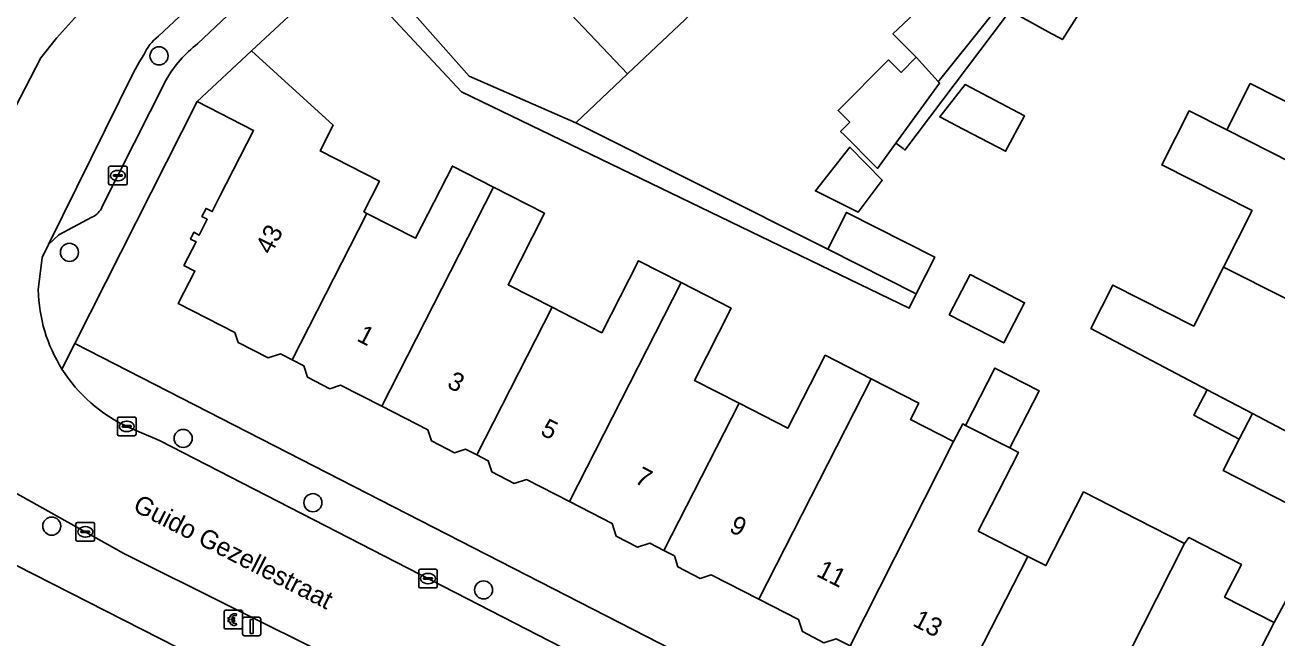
# Model space of a CAD drawing. Extents: x 160349 to 161355, y 381727 to 382854.
# Drawn here: x 161015.4 to 161083.1, y 382539.4 to 382572.4 of the extents above; entities that cross this region are included whole.
import ezdxf

# ---------------------------------------------------------------- set-up
doc = ezdxf.new("R2010")
doc.units = 0
for name, color, linetype in [('IMGEO_Betaalautomaat', 7, 'Continuous'), ('IMGEO_Boom', 7, 'Continuous'), ('IMGEO_Erf', 7, 'Continuous'), ('IMGEO_Kolk', 7, 'Continuous'), ('IMGEO_Lichtmast', 7, 'Continuous'), ('IMGEO_Muur', 7, 'Continuous'), ('IMGEO_Openbare_ruimte_label', 7, 'Continuous'), ('IMGEO_Pand', 7, 'Continuous'), ('IMGEO_Pand_nummerreeks', 7, 'Continuous'), ('IMGEO_Parkeervlak_open', 7, 'Continuous'), ('IMGEO_Rijbaan_lokaal_open', 7, 'Continuous'), ('IMGEO_Voetpad_open', 7, 'Continuous')]:
    doc.layers.add(name, color=color, linetype=linetype)

msp = doc.modelspace()

# ---------------------------------------------------------------- linework, layer by layer
at = {"layer": 'IMGEO_Betaalautomaat'}
for p, q in [((161026.173, 382539.92), (161026.173, 382540.761)), ((161026.173, 382540.761), (161026.173, 382539.92)), ((161026.248, 382540.844), (161027.089, 382540.844)), ((161027.089, 382540.844), (161026.248, 382540.844)), ((161026.835, 382540.649), (161026.818, 382540.549)), ((161027.172, 382540.77), (161027.172, 382539.929)), ((161027.172, 382539.929), (161027.172, 382540.77)), ((161026.456, 382540.308), (161026.456, 382540.376)), ((161026.577, 382540.376), (161026.577, 382540.308)), ((161026.822, 382540.143), (161026.844, 382540.056)), ((161027.098, 382539.845), (161026.257, 382539.845)), ((161026.257, 382539.845), (161027.098, 382539.845))]:
    msp.add_line(p, q, dxfattribs=at)
for points in [[(161026.456, 382540.376), (161026.387, 382540.376), (161026.387, 382540.445), (161026.466, 382540.445)], [(161026.461, 382540.239), (161026.387, 382540.239), (161026.387, 382540.308), (161026.456, 382540.308)], [(161026.588, 382540.445), (161026.735, 382540.445), (161026.735, 382540.376), (161026.577, 382540.376)], [(161026.577, 382540.308), (161026.735, 382540.308), (161026.735, 382540.239), (161026.591, 382540.239)]]:
    msp.add_lwpolyline(points, dxfattribs=at)
for centre, radius, start, end in [((161026.251, 382540.767), 0.0779, 92.4484, 184.28452), ((161026.251, 382540.767), 0.0779, 92.4484, 184.28452), ((161026.749, 382540.369), 0.293, 73.01398, 165.01395), ((161026.755, 382540.382), 0.179, 69.32359, 159.56827), ((161027.095, 382540.767), 0.0779, 2.4484, 94.28452), ((161027.095, 382540.767), 0.0779, 2.4484, 94.28452), ((161026.251, 382539.923), 0.0779, 182.4484, 274.28452), ((161026.251, 382539.923), 0.0779, 182.4484, 274.28452), ((161026.722, 382540.294), 0.267, 191.80956, 297.03891), ((161026.755, 382540.309), 0.179, 202.76249, 291.86925), ((161027.095, 382539.923), 0.0779, 272.4484, 4.28452), ((161027.095, 382539.923), 0.0779, 272.4484, 4.28452)]:
    msp.add_arc(centre, radius, start, end, dxfattribs=at)
at = {"layer": 'IMGEO_Boom'}
for centre in [(161022.655, 382570.786), (161017.814, 382560.174), (161023.958, 382550.125), (161030.97, 382546.656), (161016.857, 382545.39), (161040.192, 382541.946)]:
    msp.add_circle(centre, 0.489, dxfattribs=at)
at = {"layer": 'IMGEO_Erf'}
for points in [[(161073.11, 382579.16), (161062.961, 382565.701), (161062.858, 382565.778), (161062.47, 382566.071), (161061.479, 382564.709), (161061.335, 382564.853), (161059.687, 382566.501), (161059.48, 382566.708), (161059.975, 382567.203), (161059.344, 382567.834), (161062.08, 382570.57), (161062.755, 382569.895), (161063.573, 382570.714), (161062.314, 382571.973), (161066.592, 382576.012)], [(161052.325, 382573.941), (161047.976, 382569.819), (161045.174, 382567.163), (161058.792, 382560.338), (161059.796, 382562.328), (161064.571, 382559.918), (161063.566, 382557.928), (161063.193, 382557.156), (161058.378, 382559.482), (161038.999, 382568.841), (161032.624, 382575.688), (161027.651, 382571.058), (161032.071, 382567.035), (161031.365, 382565.655), (161034.56, 382564.019), (161033.715, 382562.37), (161033.887, 382562.282), (161036.508, 382560.939), (161038.505, 382564.837), (161040.735, 382563.695), (161043.492, 382562.283), (161041.516, 382558.425), (161043.893, 382557.208), (161046.577, 382555.834), (161048.568, 382559.722), (161050.869, 382558.544), (161053.575, 382557.158), (161051.581, 382553.263), (161054, 382552.024), (161056.63, 382550.677), (161058.65, 382554.62), (161061.142, 382553.344), (161063.704, 382552.032), (161063.253, 382551.152), (161065.592, 382549.954), (161066.083, 382550.913), (161066.24, 382550.833), (161067.823, 382553.924), (161070.205, 382552.704), (161068.622, 382549.613), (161069.095, 382549.37), (161066.921, 382545.127), (161069.591, 382543.759), (161070.574, 382543.256), (161072.612, 382547.236), (161075.526, 382545.744), (161078.059, 382544.447), (161078.292, 382544.776), (161081.138, 382543.31), (161080.235, 382541.557), (161082.908, 382540.187), (161085.767, 382545.517), (161080.154, 382548.402), (161081.021, 382550.089), (161078.573, 382551.379), (161079.296, 382552.752), (161073.009, 382556.063), (161074.196, 382558.407), (161078.564, 382556.195), (161080.171, 382559.369), (161081.719, 382562.427), (161076.834, 382564.9), (161078.309, 382567.814), (161080.345, 382566.783), (161081.614, 382569.288), (161085.985, 382567.074)], [(161058.582, 382539.097), (161057.417, 382539.693), (161057.205, 382540.351), (161055.065, 382541.447), (161052.496, 382542.763), (161051.898, 382542.571), (161050.692, 382543.188), (161050.501, 382543.78), (161049.935, 382544.07), (161049.169, 382544.463), (161048.512, 382544.251), (161047.359, 382544.841), (161047.136, 382545.534), (161044.826, 382546.717), (161042.504, 382547.907), (161041.846, 382547.694), (161040.629, 382548.318), (161040.435, 382548.917), (161039.818, 382549.233), (161039.21, 382549.545), (161038.62, 382549.354), (161037.377, 382549.991), (161037.186, 382550.582), (161034.689, 382551.861), (161032.465, 382553), (161031.88, 382552.811), (161030.677, 382553.428), (161030.476, 382554.05), (161029.847, 382554.372), (161029.218, 382554.695), (161028.548, 382554.478), (161026.926, 382555.309), (161026.753, 382555.845), (161023.695, 382557.411), (161024.593, 382559.164), (161024, 382559.467), (161024.653, 382560.741), (161024.356, 382560.893), (161024.541, 382561.256), (161024.825, 382561.11), (161025.261, 382561.962), (161024.972, 382562.11), (161025.195, 382562.546), (161025.529, 382562.375), (161025.925, 382563.169), (161027.762, 382566.755), (161024.709, 382568.319), (161018.106, 382555.249), (161075.531, 382525.837)], [(161176.806, 382450.653), (161181.334, 382458.271), (161172.317, 382462.918), (161108.683, 382495.516), (161099.929, 382500), (161012.985, 382544.253), (161000, 382518.799), (160994.735, 382508.495), (160993.429, 382505.939), (160990.394, 382500), (160986.05, 382491.5), (161000, 382484.289), (161067.487, 382449.539)]]:
    msp.add_lwpolyline(points, dxfattribs=at)
for points in [[(161072.99, 382574.056), (161071.473, 382571.666), (161071.303, 382571.76), (161070.867, 382571.998), (161069.006, 382573.015), (161071.627, 382576.584)], [(161068.402, 382565.633), (161065.697, 382567.039), (161065.184, 382567.306), (161064.838, 382567.485), (161066.208, 382569.238), (161069.413, 382567.54)], [(161060.431, 382562.34), (161058.118, 382563.49), (161059.98, 382565.848), (161061.737, 382564.078)], [(161068.301, 382555.281), (161065.355, 382556.804), (161066.475, 382558.971), (161069.421, 382557.449)]]:
    msp.add_lwpolyline(points, close=True, dxfattribs=at)
at = {"layer": 'IMGEO_Kolk'}
for p, q in [((161019.928, 382563.898), (161019.928, 382564.75)), ((161020.003, 382564.824), (161020.855, 382564.824)), ((161020.187, 382564.318), (161020.187, 382564.33)), ((161020.625, 382564.281), (161020.227, 382564.281)), ((161020.23, 382564.367), (161020.628, 382564.367)), ((161020.416, 382564.604), (161020.441, 382564.604)), ((161020.671, 382564.33), (161020.671, 382564.318)), ((161020.929, 382564.75), (161020.929, 382563.898)), ((161020.855, 382563.824), (161020.003, 382563.824)), ((161020.439, 382564.044), (161020.414, 382564.044)), ((161020.411, 382550.349), (161020.411, 382551.201)), ((161020.486, 382551.275), (161021.338, 382551.275)), ((161020.67, 382550.769), (161020.67, 382550.781)), ((161021.108, 382550.732), (161020.71, 382550.732)), ((161020.713, 382550.818), (161021.111, 382550.818)), ((161020.899, 382551.055), (161020.924, 382551.055)), ((161021.154, 382550.781), (161021.154, 382550.769)), ((161021.412, 382551.201), (161021.412, 382550.349)), ((161021.338, 382550.275), (161020.486, 382550.275)), ((161020.922, 382550.495), (161020.897, 382550.495)), ((161018.167, 382544.656), (161018.167, 382545.508)), ((161018.242, 382545.582), (161019.094, 382545.582)), ((161018.655, 382545.362), (161018.68, 382545.362)), ((161019.168, 382545.508), (161019.168, 382544.656)), ((161018.426, 382545.076), (161018.426, 382545.088)), ((161018.864, 382545.039), (161018.466, 382545.039)), ((161018.469, 382545.125), (161018.867, 382545.125)), ((161018.678, 382544.802), (161018.653, 382544.802)), ((161018.91, 382545.088), (161018.91, 382545.076)), ((161019.094, 382544.582), (161018.242, 382544.582)), ((161036.686, 382542.135), (161036.686, 382542.987)), ((161036.761, 382543.061), (161037.613, 382543.061)), ((161036.945, 382542.555), (161036.945, 382542.567)), ((161036.988, 382542.604), (161037.386, 382542.604)), ((161037.174, 382542.841), (161037.199, 382542.841)), ((161037.429, 382542.567), (161037.429, 382542.555)), ((161037.687, 382542.987), (161037.687, 382542.135)), ((161037.613, 382542.061), (161036.761, 382542.061)), ((161037.383, 382542.518), (161036.985, 382542.518)), ((161037.197, 382542.281), (161037.172, 382542.281))]:
    msp.add_line(p, q, dxfattribs=at)
for points in [[(161019.928, 382563.898), (161019.928, 382564.75)], [(161020.003, 382564.824), (161020.855, 382564.824)], [(161020.929, 382564.75), (161020.929, 382563.898)], [(161020.855, 382563.824), (161020.003, 382563.824)], [(161020.411, 382550.349), (161020.411, 382551.201)], [(161020.486, 382551.275), (161021.338, 382551.275)], [(161021.412, 382551.201), (161021.412, 382550.349)], [(161021.338, 382550.275), (161020.486, 382550.275)], [(161018.167, 382544.656), (161018.167, 382545.508)], [(161018.242, 382545.582), (161019.094, 382545.582)], [(161019.168, 382545.508), (161019.168, 382544.656)], [(161019.094, 382544.582), (161018.242, 382544.582)], [(161036.686, 382542.135), (161036.686, 382542.987)], [(161036.761, 382543.061), (161037.613, 382543.061)], [(161037.687, 382542.987), (161037.687, 382542.135)], [(161037.613, 382542.061), (161036.761, 382542.061)]]:
    msp.add_lwpolyline(points, dxfattribs=at)
for centre, radius, start, end in [((161020.005, 382564.748), 0.0765, 91.55205, 178.44795), ((161020.005, 382564.748), 0.0765, 91.55205, 178.44795), ((161020.227, 382564.327), 0.0403, 85.87752, 175.75265), ((161020.224, 382564.317), 0.0366, 178.93798, 274.71019), ((161020.628, 382564.324), 0.043, 264.86636, 352.45326), ((161020.632, 382564.329), 0.0386, 1.73085, 96.63898), ((161020.853, 382564.748), 0.0765, 1.55205, 88.44795), ((161020.853, 382564.748), 0.0765, 1.55205, 88.44795), ((161020.005, 382563.9), 0.0765, 181.55205, 268.44795), ((161020.005, 382563.9), 0.0765, 181.55205, 268.44795), ((161020.853, 382563.9), 0.0765, 271.55205, 358.44795), ((161020.853, 382563.9), 0.0765, 271.55205, 358.44795), ((161020.488, 382551.199), 0.0765, 91.55205, 178.44795), ((161020.488, 382551.199), 0.0765, 91.55205, 178.44795), ((161020.71, 382550.778), 0.0403, 85.87752, 175.75265), ((161020.707, 382550.768), 0.0366, 178.93798, 274.71019), ((161021.111, 382550.775), 0.043, 264.86636, 352.45326), ((161021.115, 382550.78), 0.0386, 1.73085, 96.63898), ((161021.336, 382551.199), 0.0765, 1.55205, 88.44795), ((161021.336, 382551.199), 0.0765, 1.55205, 88.44795), ((161020.488, 382550.351), 0.0765, 181.55205, 268.44795), ((161020.488, 382550.351), 0.0765, 181.55205, 268.44795), ((161021.336, 382550.351), 0.0765, 271.55205, 358.44795), ((161021.336, 382550.351), 0.0765, 271.55205, 358.44795), ((161018.244, 382545.506), 0.0765, 91.55205, 178.44795), ((161018.244, 382545.506), 0.0765, 91.55205, 178.44795), ((161019.092, 382545.506), 0.0765, 1.55205, 88.44795), ((161019.092, 382545.506), 0.0765, 1.55205, 88.44795), ((161018.244, 382544.658), 0.0765, 181.55205, 268.44795), ((161018.244, 382544.658), 0.0765, 181.55205, 268.44795), ((161018.466, 382545.085), 0.0403, 85.87752, 175.75265), ((161018.463, 382545.075), 0.0366, 178.93798, 274.71019), ((161018.867, 382545.082), 0.043, 264.86636, 352.45326), ((161018.871, 382545.087), 0.0386, 1.73085, 96.63898), ((161019.092, 382544.658), 0.0765, 271.55205, 358.44795), ((161019.092, 382544.658), 0.0765, 271.55205, 358.44795), ((161036.763, 382542.985), 0.0765, 91.55205, 178.44795), ((161036.763, 382542.985), 0.0765, 91.55205, 178.44795), ((161036.985, 382542.564), 0.0403, 85.87752, 175.75265), ((161036.982, 382542.554), 0.0366, 178.93798, 274.71019), ((161037.386, 382542.561), 0.043, 264.86636, 352.45326), ((161037.39, 382542.566), 0.0386, 1.73085, 96.63898), ((161037.611, 382542.985), 0.0765, 1.55205, 88.44795), ((161037.611, 382542.985), 0.0765, 1.55205, 88.44795), ((161036.763, 382542.137), 0.0765, 181.55205, 268.44795), ((161036.763, 382542.137), 0.0765, 181.55205, 268.44795), ((161037.611, 382542.137), 0.0765, 271.55205, 358.44795), ((161037.611, 382542.137), 0.0765, 271.55205, 358.44795)]:
    msp.add_arc(centre, radius, start, end, dxfattribs=at)
for centre, major_axis, ratio, start_param, end_param in [((161020.415, 382564.324), (-0.387, 0.002), 0.722429, 4.712389, 7.853982), ((161020.44, 382564.324), (-0.39, 0.002), 0.717154, 1.570796, 4.712389), ((161020.898, 382550.775), (-0.387, 0.002), 0.722429, 4.712389, 7.853982), ((161020.923, 382550.775), (-0.39, 0.002), 0.717154, 1.570796, 4.712389), ((161018.654, 382545.082), (-0.387, 0.002), 0.722429, 4.712389, 7.853982), ((161018.679, 382545.082), (-0.39, 0.002), 0.717154, 1.570796, 4.712389), ((161037.173, 382542.561), (-0.387, 0.002), 0.722429, 4.712389, 7.853982), ((161037.198, 382542.561), (-0.39, 0.002), 0.717154, 1.570796, 4.712389)]:
    msp.add_ellipse(centre, major_axis=major_axis, ratio=ratio, start_param=start_param, end_param=end_param, dxfattribs=at)
at = {"layer": 'IMGEO_Lichtmast'}
for p, q in [((161027.165, 382539.572), (161027.165, 382540.372)), ((161027.165, 382540.372), (161027.165, 382539.572)), ((161027.265, 382540.472), (161028.055, 382540.472)), ((161028.055, 382540.472), (161027.265, 382540.472)), ((161028.155, 382540.372), (161028.155, 382539.572)), ((161028.155, 382539.572), (161028.155, 382540.372)), ((161028.055, 382539.472), (161027.265, 382539.472)), ((161027.265, 382539.472), (161028.055, 382539.472))]:
    msp.add_line(p, q, dxfattribs=at)
msp.add_lwpolyline([(161027.585, 382540.347), (161027.735, 382540.347), (161027.735, 382539.597), (161027.585, 382539.597), (161027.585, 382540.347)], dxfattribs=at)
for centre, start, end in [((161027.265, 382540.372), 90, 180), ((161027.265, 382540.372), 90, 180), ((161028.055, 382540.372), 0, 90), ((161028.055, 382540.372), 360, 90), ((161027.265, 382539.572), 180, 270), ((161027.265, 382539.572), 180, 270), ((161028.055, 382539.572), 270, 0), ((161028.055, 382539.572), 270, 0)]:
    msp.add_arc(centre, 0.1, start, end, dxfattribs=at)
at = {"layer": 'IMGEO_Muur'}
msp.add_lwpolyline([(161085.767, 382545.517), (161082.908, 382540.187)], dxfattribs=at)
at = {"layer": 'IMGEO_Pand'}
for points in [[(161042.081, 382584.647), (161037.78, 382580.565), (161047.976, 382569.819), (161052.325, 382573.941), (161050.345, 382575.977), (161048.768, 382577.599)], [(161037.78, 382580.565), (161033.419, 382576.428), (161036.745, 382572.694), (161039.413, 382569.697), (161045.174, 382567.163), (161047.976, 382569.819)], [(161070.867, 382571.998), (161071.303, 382571.76), (161071.473, 382571.666), (161072.99, 382574.056), (161071.627, 382576.584), (161069.006, 382573.015)], [(161068.348, 382574.152), (161066.592, 382576.012), (161062.314, 382571.973), (161063.573, 382570.714), (161064.76, 382569.403), (161064.8, 382569.447), (161064.9, 382569.556), (161065.261, 382570.01), (161068.46, 382574.033)], [(161033.887, 382562.282), (161033.715, 382562.37), (161034.56, 382564.019), (161031.365, 382565.655), (161032.071, 382567.035), (161027.651, 382571.058), (161024.709, 382568.319), (161027.762, 382566.755), (161025.925, 382563.169), (161025.529, 382562.375), (161025.195, 382562.546), (161024.972, 382562.11), (161025.261, 382561.962), (161024.825, 382561.11), (161024.541, 382561.256), (161024.356, 382560.893), (161024.653, 382560.741), (161024, 382559.467), (161024.593, 382559.164), (161023.695, 382557.411), (161026.753, 382555.845), (161026.926, 382555.309), (161028.548, 382554.478), (161029.218, 382554.695), (161029.847, 382554.372)], [(161064.76, 382569.403), (161063.573, 382570.714), (161062.755, 382569.895), (161062.08, 382570.57), (161059.344, 382567.834), (161059.975, 382567.203), (161059.48, 382566.708), (161059.687, 382566.501), (161061.335, 382564.853), (161061.479, 382564.709), (161062.47, 382566.071), (161064.835, 382569.32)], [(161087.471, 382570.01), (161087.346, 382569.763), (161085.985, 382567.074), (161081.614, 382569.288), (161080.345, 382566.783), (161093.187, 382560.278), (161095.937, 382565.764)], [(161064.838, 382567.485), (161065.184, 382567.306), (161065.697, 382567.039), (161068.402, 382565.633), (161069.413, 382567.54), (161066.208, 382569.238)], [(161093.187, 382560.278), (161080.345, 382566.783), (161078.309, 382567.814), (161076.834, 382564.9), (161081.719, 382562.427), (161080.171, 382559.369), (161090.207, 382554.335)], [(161059.98, 382565.848), (161058.118, 382563.49), (161060.431, 382562.34), (161061.737, 382564.078)], [(161033.887, 382562.282), (161029.847, 382554.372), (161030.476, 382554.05), (161030.677, 382553.428), (161031.88, 382552.811), (161032.465, 382553), (161034.689, 382551.861), (161040.735, 382563.695), (161038.505, 382564.837), (161036.508, 382560.939)], [(161043.893, 382557.208), (161041.516, 382558.425), (161043.492, 382562.283), (161040.735, 382563.695), (161034.689, 382551.861), (161037.186, 382550.582), (161037.377, 382549.991), (161038.62, 382549.354), (161039.21, 382549.545), (161039.818, 382549.233)], [(161063.566, 382557.928), (161064.571, 382559.918), (161059.796, 382562.328), (161058.792, 382560.338)], [(161043.893, 382557.208), (161039.818, 382549.233), (161040.435, 382548.917), (161040.629, 382548.318), (161041.846, 382547.694), (161042.504, 382547.907), (161044.826, 382546.717), (161050.869, 382558.544), (161048.568, 382559.722), (161046.577, 382555.834)], [(161066.475, 382558.971), (161065.355, 382556.804), (161068.301, 382555.281), (161069.421, 382557.449)], [(161080.171, 382559.369), (161078.564, 382556.195), (161074.196, 382558.407), (161073.009, 382556.063), (161079.296, 382552.752), (161081.731, 382551.47), (161087.3, 382548.537), (161090.207, 382554.335)], [(161050.869, 382558.544), (161044.826, 382546.717), (161047.136, 382545.534), (161047.359, 382544.841), (161048.512, 382544.251), (161049.169, 382544.463), (161049.935, 382544.07), (161054, 382552.024), (161051.581, 382553.263), (161053.575, 382557.158)], [(161055.065, 382541.447), (161061.142, 382553.344), (161058.65, 382554.62), (161056.63, 382550.677), (161054, 382552.024), (161049.935, 382544.07), (161050.501, 382543.78), (161050.692, 382543.188), (161051.898, 382542.571), (161052.496, 382542.763)], [(161066.24, 382550.833), (161068.622, 382549.613), (161070.205, 382552.704), (161067.823, 382553.924)], [(161064.01, 382546.865), (161065.592, 382549.954), (161063.253, 382551.152), (161063.704, 382552.032), (161061.142, 382553.344), (161055.065, 382541.447), (161057.205, 382540.351), (161057.417, 382539.693), (161058.582, 382539.097), (161059.25, 382539.312), (161059.995, 382538.931)], [(161079.296, 382552.752), (161078.573, 382551.379), (161081.021, 382550.089), (161081.731, 382551.47)], [(161081.731, 382551.47), (161081.021, 382550.089), (161080.154, 382548.402), (161085.767, 382545.517), (161087.152, 382548.246), (161087.3, 382548.537)], [(161069.591, 382543.759), (161066.921, 382545.127), (161069.095, 382549.37), (161068.622, 382549.613), (161066.24, 382550.833), (161066.083, 382550.913), (161065.592, 382549.954), (161064.01, 382546.865), (161059.995, 382538.931), (161062.445, 382537.676), (161062.655, 382537.026), (161064.187, 382536.242), (161064.788, 382536.435), (161065.63, 382536.004)], [(161078.059, 382544.447), (161075.526, 382545.744), (161072.612, 382547.236), (161070.574, 382543.256), (161069.591, 382543.759), (161065.63, 382536.004), (161067.096, 382535.254), (161067.307, 382534.598), (161068.886, 382533.789), (161069.533, 382533.998), (161072.096, 382532.685)], [(161072.096, 382532.685), (161074.784, 382531.308), (161074.99, 382530.67), (161076.244, 382530.028), (161076.888, 382530.236), (161077.619, 382529.862), (161082.908, 382540.187), (161080.235, 382541.557), (161081.138, 382543.31), (161078.292, 382544.776), (161078.059, 382544.447)]]:
    msp.add_lwpolyline(points, close=True, dxfattribs=at)
at = {"layer": 'IMGEO_Parkeervlak_open'}
for points in [[(161024.75, 382571.456), (161028.554, 382575.047), (161031.315, 382577.647), (161039.664, 382585.558), (161038.538, 382586.761), (161022.626, 382571.842)], [(161021.827, 382570.839), (161021.585, 382570.439), (161021.281, 382569.889), (161016.688, 382560.602), (161017.247, 382561.112), (161019.022, 382562.073)], [(161019.582, 382562.645), (161023.033, 382569.483)]]:
    msp.add_lwpolyline(points, dxfattribs=at)
for centre, radius, start, end in [((161024.176, 382569.787), 2.574, 127.03531, 155.88232), ((161028.986, 382566.036), 6.879, 128.01003, 149.92724), ((161018.627, 382563.02), 1.026, 292.63774, 338.57696)]:
    msp.add_arc(centre, radius, start, end, dxfattribs=at)
at = {"layer": 'IMGEO_Rijbaan_lokaal_open'}
for points in [[(161022.626, 382571.842), (161038.538, 382586.761), (161036.022, 382589.446), (161032.838, 382586.474), (161022.938, 382577.044), (161022.827, 382576.939), (161018.246, 382572.995), (161017.113, 382571.74), (161016.265, 382570.678), (161013.759, 382565.872), (161010.437, 382559.396)], [(161016.128, 382558.149), (161016.343, 382559.889), (161016.688, 382560.602), (161021.281, 382569.889), (161021.585, 382570.439), (161021.827, 382570.839)], [(161014.7, 382547.299), (161020.756, 382543.905), (161043.594, 382532.527), (161046.321, 382537.865), (161022.685, 382550.014), (161020.983, 382550.741)]]:
    msp.add_lwpolyline(points, dxfattribs=at)
for centre, radius, start, end in [((161024.176, 382569.787), 2.574, 127.03531, 155.88232), ((161024.479, 382558.323), 8.353, 181.19133, 212.18748), ((161024.469, 382558.322), 8.344, 212.22094, 245.30512)]:
    msp.add_arc(centre, radius, start, end, dxfattribs=at)
at = {"layer": 'IMGEO_Voetpad_open'}
for points in [[(161120.251, 382660.053), (161117.317, 382657.723), (161109.935, 382652.017), (161109.17, 382651.382), (161108.422, 382650.751), (161097.05, 382639.96), (161094.997, 382638.011), (161080.171, 382623.942), (161041.696, 382587.484), (161039.664, 382585.558), (161031.315, 382577.647), (161031.657, 382577.283), (161028.896, 382574.683), (161028.554, 382575.047), (161024.75, 382571.456)], [(161024.709, 382568.319), (161027.651, 382571.058), (161032.624, 382575.688), (161033.419, 382576.428), (161037.78, 382580.565), (161042.081, 382584.647), (161046.496, 382588.836), (161050.753, 382592.875), (161055.158, 382597.054), (161060.187, 382601.825), (161064.535, 382605.95), (161068.788, 382609.987)], [(161010.437, 382559.396), (161013.759, 382565.872), (161016.265, 382570.678), (161017.113, 382571.74), (161018.246, 382572.995), (161022.827, 382576.939), (161022.938, 382577.044)], [(161023.033, 382569.483), (161019.582, 382562.645)], [(161017.41, 382553.873), (161018.106, 382555.249), (161024.709, 382568.319)], [(161019.022, 382562.073), (161017.247, 382561.112), (161016.688, 382560.602), (161016.343, 382559.889), (161016.128, 382558.149)], [(161018.106, 382555.249), (161017.41, 382553.873)], [(161078.624, 382524.923), (161075.531, 382525.837), (161018.106, 382555.249)], [(161020.983, 382550.741), (161022.685, 382550.014), (161046.321, 382537.865), (161048.758, 382536.613), (161074.406, 382523.43)], [(161085.767, 382545.517), (161082.908, 382540.187), (161077.619, 382529.862), (161075.531, 382525.837), (161078.624, 382524.923), (161083.449, 382534.276)]]:
    msp.add_lwpolyline(points, dxfattribs=at)
for points in [[(161073.11, 382579.16), (161065.697, 382586.696), (161065.323, 382586.341), (161065.004, 382586.039), (161069.547, 382581.421), (161069.644, 382581.512), (161071.823, 382579.214), (161071.769, 382579.163), (161071.971, 382578.957), (161068.348, 382574.152), (161068.46, 382574.033), (161065.261, 382570.01), (161064.9, 382569.556), (161064.8, 382569.447), (161064.76, 382569.403), (161064.835, 382569.32), (161062.47, 382566.071), (161062.858, 382565.778), (161062.961, 382565.701)], [(161045.174, 382567.163), (161039.413, 382569.697), (161036.745, 382572.694), (161033.419, 382576.428), (161032.624, 382575.688), (161038.999, 382568.841), (161058.378, 382559.482), (161063.193, 382557.156), (161063.566, 382557.928), (161058.792, 382560.338)], [(161119.365, 382493.53), (161106.7, 382500), (161097.588, 382504.655), (161095.158, 382505.896), (161046.029, 382531.269), (161043.594, 382532.527), (161020.756, 382543.905), (161014.7, 382547.299), (161012.985, 382544.253), (161099.929, 382500), (161108.683, 382495.516), (161172.317, 382462.918), (161181.334, 382458.271), (161182.79, 382460.907), (161172.913, 382465.995), (161151.275, 382477.122), (161148.828, 382478.38)]]:
    msp.add_lwpolyline(points, close=True, dxfattribs=at)
for centre, radius, start, end in [((161028.986, 382566.036), 6.879, 128.01003, 149.92724), ((161018.627, 382563.02), 1.026, 292.63774, 338.57696), ((161024.479, 382558.323), 8.353, 181.19133, 212.18748), ((161024.469, 382558.322), 8.344, 212.22094, 245.30512)]:
    msp.add_arc(centre, radius, start, end, dxfattribs=at)

# ---------------------------------------------------------------- texts
at = {"layer": 'IMGEO_Openbare_ruimte_label'}
msp.add_text('Guido Gezellestraat', height=1, rotation=332.94832, dxfattribs=at).set_placement((161021.183, 382546.25))
at = {"layer": 'IMGEO_Pand_nummerreeks'}
for s, rotation, p in [('43', 62.87554, (161028.707, 382560.002)), ('1', 332.58387, (161033.286, 382555.428)), ('3', 332.87377, (161038.158, 382552.915)), ('5', 333.32632, (161043.207, 382550.351)), ('7', 332.60929, (161048.296, 382547.758)), ('9', 332.91825, (161053.402, 382545.128)), ('11', 332.95639, (161058.122, 382542.717)), ('13', 332.55532, (161063.321, 382540.043))]:
    msp.add_text(s, height=1, rotation=rotation, dxfattribs=at).set_placement(p)

doc.saveas('drawing.dxf')
